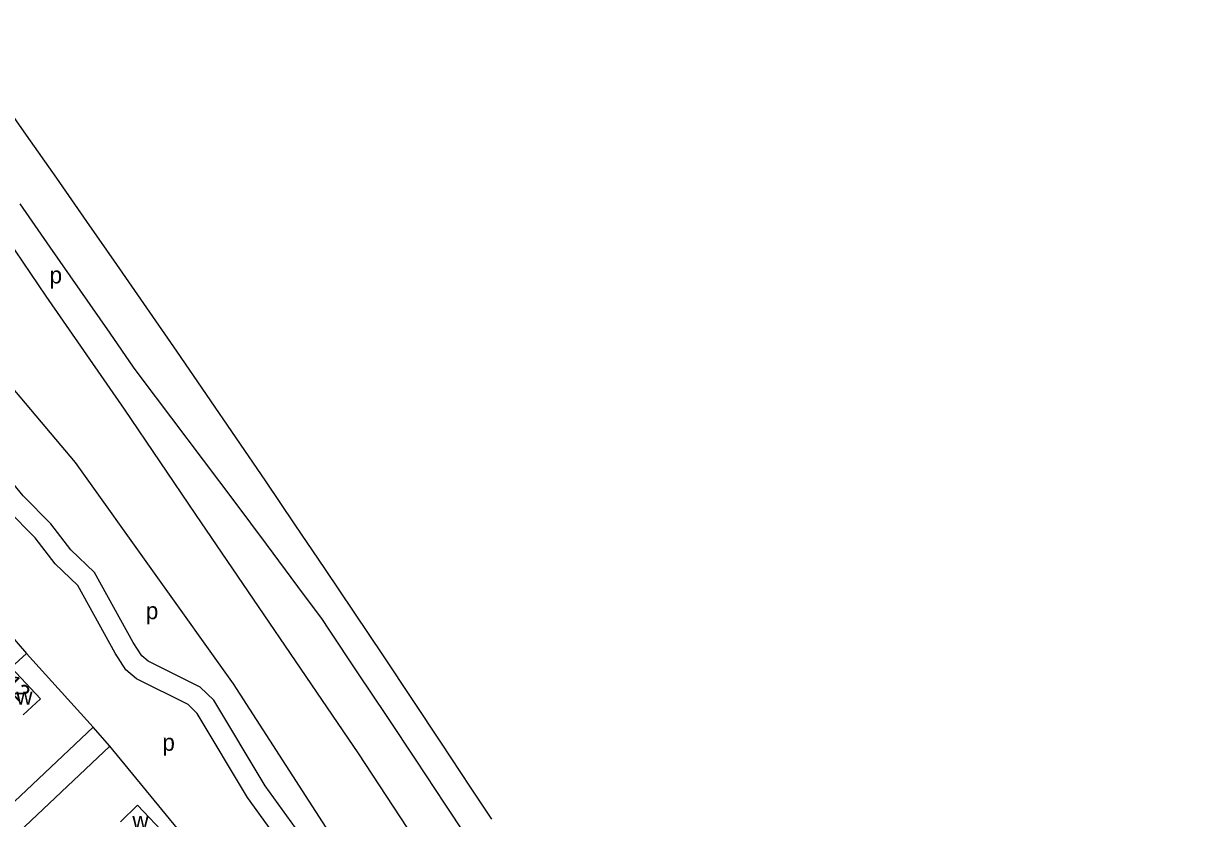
# Model space of a CAD drawing. Extents: x 159441 to 162086, y 388175 to 389787.
# Drawn here: x 161586.8 to 161864.1, y 389289.4 to 389478.4 of the extents above; entities that cross this region are included whole.
import ezdxf

# ---------------------------------------------------------------- set-up
doc = ezdxf.new("R2010")
doc.units = 0
for name, color, linetype in [('BLT_Basislijn', 7, 'Continuous'), ('BLT_Bebouwing', 7, 'Continuous'), ('BLT_Centroide', 7, 'Continuous'), ('BLT_Huisnummer', 7, 'Continuous')]:
    doc.layers.add(name, color=color, linetype=linetype)

msp = doc.modelspace()

# ---------------------------------------------------------------- linework, layer by layer
at = {"layer": 'BLT_Basislijn'}
for p, q in [((161580.41, 389336.8), (161587.55, 389328.63)), ((161587.55, 389328.63), (161583.88, 389325.3)), ((161607.29, 389306.59), (161603.38, 389311.15))]:
    msp.add_line(p, q, dxfattribs=at)
for points in [[(161864.11, 388992.72), (161862.26, 388996.22), (161834.62, 389043.66), (161820.58, 389066.73), (161794.96, 389108.1), (161778.03, 389134.85), (161748.78, 389180.87), (161736.01, 389200.14), (161730.36, 389208.82), (161706.15, 389245.56), (161679.72, 389284.71), (161666.51, 389304.75), (161627.77, 389361.67), (161610.82, 389386.7), (161592.22, 389413.57), (161575.68, 389437.79), (161555.14, 389463.04), (161543.69, 389478.37)], [(161580.24, 389462), (161587.44, 389451.78), (161594.62, 389441.55), (161601.78, 389431.31), (161608.93, 389421.05), (161616.05, 389410.77), (161623.15, 389400.49), (161630.23, 389390.18), (161637.29, 389379.87), (161644.33, 389369.54), (161651.35, 389359.19), (161658.35, 389348.84), (161665.33, 389338.47), (161672.29, 389328.08), (161679.23, 389317.68), (161686.15, 389307.27), (161693.04, 389296.84), (161698.06, 389289.23)], [(161819.53, 389045.68), (161815.48, 389052.86), (161784.08, 389105), (161747.27, 389163.43), (161708.15, 389220.33), (161663.36, 389280.15), (161636.73, 389321.37), (161599.17, 389374.01), (161561.24, 389418.87), (161544.52, 389438.64)], [(161585.9, 389435.44), (161593.05, 389425.21), (161600.18, 389414.97), (161607.29, 389404.71), (161612.85, 389396.66), (161614.48, 389394.51), (161622.02, 389384.55), (161629.53, 389374.57), (161637.03, 389364.57), (161644.51, 389354.56), (161651.97, 389344.54), (161657.81, 389336.66), (161659.31, 389334.42), (161666.26, 389324.05), (161673.19, 389313.66), (161680.1, 389303.26), (161686.99, 389292.85), (161692, 389285.25)], [(161665.94, 389267.22), (161644.27, 389297.16), (161632.06, 389317.53), (161628.84, 389320.63), (161616.45, 389326.78), (161614.95, 389328.05), (161612.91, 389331.22), (161603.71, 389347.88), (161598.07, 389353.27), (161593.31, 389359.44), (161586.75, 389366.07), (161583.57, 389369.99), (161574.14, 389387.43), (161569.73, 389390.99), (161560.7, 389392.77), (161559.16, 389393.6), (161556.54, 389396.83), (161546.94, 389412.91), (161542.39, 389416.34), (161541.93, 389416.47)], [(161661.82, 389264.38), (161640.09, 389294.41), (161628.11, 389314.39), (161625.93, 389316.49), (161613.69, 389322.57), (161611.15, 389324.71), (161608.61, 389328.66), (161599.7, 389344.79), (161594.35, 389349.92), (161589.54, 389356.14), (161583.02, 389362.73)], [(161603.38, 389311.15), (161587.55, 389328.63)], [(161557.27, 389269.87), (161573.01, 389282.52), (161603.38, 389311.15)], [(161562.28, 389266.2), (161576.95, 389277.99), (161607.29, 389306.59)], [(161623.32, 389287.08), (161607.29, 389306.59)]]:
    msp.add_lwpolyline(points, dxfattribs=at)
at = {"layer": 'BLT_Bebouwing'}
for points in [[(161586.7, 389314.01), (161590.83, 389317.87), (161583.88, 389325.3)], [(161620.96, 389285.12), (161613.93, 389292.54), (161609.83, 389288.63)]]:
    msp.add_lwpolyline(points, dxfattribs=at)

# ---------------------------------------------------------------- texts
at = {"layer": 'BLT_Centroide'}
for s, p in [('p', (161593, 389416.56)), ('p', (161615.88, 389336.77)), ('w', (161585.08, 389316.47)), ('p', (161619.82, 389305.51)), ('w', (161612.69, 389286.93))]:
    msp.add_text(s, height=4, dxfattribs=at).set_placement(p)
at = {"layer": 'BLT_Huisnummer'}
msp.add_text('12', height=4, rotation=314.1707, dxfattribs=at).set_placement((161581.78, 389321.21))

doc.saveas('drawing.dxf')
